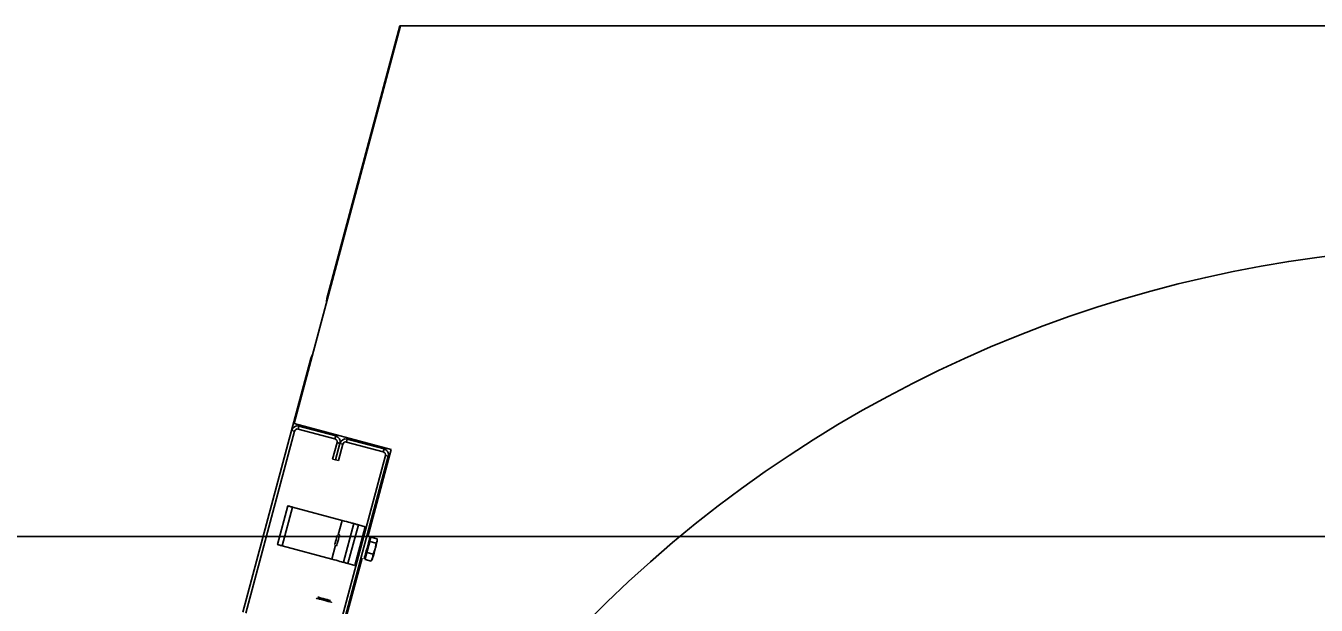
# Model space of a CAD drawing. Extents: x -264222 to -263592, y -1242345 to -1242048.
# Drawn here: x -263832.007 to -263831.395, y -1242240.84 to -1242240.565 of the extents above; entities that cross this region are included whole.
import ezdxf

# ---------------------------------------------------------------- set-up
doc = ezdxf.new("R2010")
doc.units = 0
doc.layers.add('HESCON_OSI_STAVBY_KFA', color=7, linetype='Continuous')
doc.layers.add('KFA_2D_SITUACIA_DSP', color=7, linetype='Continuous')

msp = doc.modelspace()

# ---------------------------------------------------------------- linework, layer by layer
at = {"layer": 'HESCON_OSI_STAVBY_KFA'}
msp.add_line((-263792.65279, -1242240.80724), (-263911.52279, -1242240.80724), dxfattribs=at)
at = {"layer": 'KFA_2D_SITUACIA_DSP'}
for p, q in [((-263831.87992, -1242240.75377), (-263831.82937, -1242240.56511)), ((-263831.82964, -1242240.56511), (-263831.86431, -1242240.69449)), ((-263831.82937, -1242240.56511), (-263831.82964, -1242240.56511)), ((-263831.31521, -1242240.56511), (-263831.82937, -1242240.56511)), ((-263831.86454, -1242240.69592), (-263831.86456, -1242240.69643)), ((-263831.86431, -1242240.69449), (-263831.86454, -1242240.69592)), ((-263831.87118, -1242240.72114), (-263831.87142, -1242240.72159)), ((-263831.87193, -1242240.72294), (-263831.88105, -1242240.75699)), ((-263831.87142, -1242240.72159), (-263831.87193, -1242240.72294)), ((-263831.88105, -1242240.75699), (-263831.90417, -1242240.84324)), ((-263831.87968, -1242240.75735), (-263831.90279, -1242240.84361)), ((-263831.87968, -1242240.75735), (-263831.88105, -1242240.75699)), ((-263831.83386, -1242240.76612), (-263831.87992, -1242240.75377)), ((-263831.87756, -1242240.75497), (-263831.87793, -1242240.75635)), ((-263831.8605, -1242240.76102), (-263831.87793, -1242240.75635)), ((-263831.86013, -1242240.75964), (-263831.87756, -1242240.75497)), ((-263831.86158, -1242240.77056), (-263831.85949, -1242240.76276)), ((-263831.8605, -1242240.76102), (-263831.86013, -1242240.75964)), ((-263831.85811, -1242240.76313), (-263831.8602, -1242240.77093)), ((-263831.8602, -1242240.77093), (-263831.85811, -1242240.76313)), ((-263831.85811, -1242240.76313), (-263831.85949, -1242240.76276)), ((-263831.85674, -1242240.7635), (-263831.85883, -1242240.7713)), ((-263831.85674, -1242240.7635), (-263831.85811, -1242240.76313)), ((-263831.85462, -1242240.76112), (-263831.85499, -1242240.76249)), ((-263831.83756, -1242240.76717), (-263831.85499, -1242240.76249)), ((-263831.83719, -1242240.76579), (-263831.85462, -1242240.76112)), ((-263831.85966, -1242240.85517), (-263831.83655, -1242240.76891)), ((-263831.85828, -1242240.85554), (-263831.83517, -1242240.76928)), ((-263831.84494, -1242240.80748), (-263831.83386, -1242240.76612)), ((-263831.83756, -1242240.76717), (-263831.83719, -1242240.76579)), ((-263831.83517, -1242240.76928), (-263831.83655, -1242240.76891)), ((-263831.8602, -1242240.77093), (-263831.86158, -1242240.77056)), ((-263831.85883, -1242240.7713), (-263831.8602, -1242240.77093)), ((-263831.8877, -1242240.81116), (-263831.88278, -1242240.79281)), ((-263831.8855, -1242240.81175), (-263831.88058, -1242240.7934)), ((-263831.88274, -1242240.79282), (-263831.88278, -1242240.79281)), ((-263831.88262, -1242240.79286), (-263831.88274, -1242240.79282)), ((-263831.88241, -1242240.79291), (-263831.88262, -1242240.79286)), ((-263831.88214, -1242240.79298), (-263831.88241, -1242240.79291)), ((-263831.88181, -1242240.79307), (-263831.88214, -1242240.79298)), ((-263831.88143, -1242240.79318), (-263831.88181, -1242240.79307)), ((-263831.88101, -1242240.79329), (-263831.88143, -1242240.79318)), ((-263831.88058, -1242240.7934), (-263831.88101, -1242240.79329)), ((-263831.85709, -1242240.7997), (-263831.88058, -1242240.7934)), ((-263831.85892, -1242240.80652), (-263831.85709, -1242240.7997)), ((-263831.85709, -1242240.7997), (-263831.85602, -1242240.79998)), ((-263831.85602, -1242240.79998), (-263831.85498, -1242240.80026)), ((-263831.85498, -1242240.80026), (-263831.85403, -1242240.80052)), ((-263831.85403, -1242240.80052), (-263831.8532, -1242240.80074)), ((-263831.8532, -1242240.80074), (-263831.85251, -1242240.80092)), ((-263831.85938, -1242240.80677), (-263831.85951, -1242240.80725)), ((-263831.85934, -1242240.80661), (-263831.85938, -1242240.80677)), ((-263831.8583, -1242240.80656), (-263831.85844, -1242240.80707)), ((-263831.85825, -1242240.80637), (-263831.8583, -1242240.80656)), ((-263831.85825, -1242240.80637), (-263831.85825, -1242240.80637)), ((-263831.8565, -1242240.81952), (-263831.85159, -1242240.80117)), ((-263831.8543, -1242240.82011), (-263831.84938, -1242240.80176)), ((-263831.85251, -1242240.80092), (-263831.852, -1242240.80106)), ((-263831.852, -1242240.80106), (-263831.85169, -1242240.80114)), ((-263831.85169, -1242240.80114), (-263831.85159, -1242240.80117)), ((-263831.85154, -1242240.80118), (-263831.85159, -1242240.80117)), ((-263831.85142, -1242240.80122), (-263831.85154, -1242240.80118)), ((-263831.85121, -1242240.80127), (-263831.85142, -1242240.80122)), ((-263831.85094, -1242240.80134), (-263831.85121, -1242240.80127)), ((-263831.84608, -1242240.80265), (-263831.851, -1242240.821)), ((-263831.85061, -1242240.80143), (-263831.85094, -1242240.80134)), ((-263831.85023, -1242240.80154), (-263831.85061, -1242240.80143)), ((-263831.84981, -1242240.80165), (-263831.85023, -1242240.80154)), ((-263831.84938, -1242240.80176), (-263831.84981, -1242240.80165)), ((-263831.84608, -1242240.80265), (-263831.84938, -1242240.80176)), ((-263831.8877, -1242240.81116), (-263831.88766, -1242240.81118)), ((-263831.88766, -1242240.81118), (-263831.88753, -1242240.81121)), ((-263831.88753, -1242240.81121), (-263831.88733, -1242240.81126)), ((-263831.88733, -1242240.81126), (-263831.88706, -1242240.81134)), ((-263831.88706, -1242240.81134), (-263831.88672, -1242240.81143)), ((-263831.88672, -1242240.81143), (-263831.88634, -1242240.81153)), ((-263831.88634, -1242240.81153), (-263831.88593, -1242240.81164)), ((-263831.88593, -1242240.81164), (-263831.8855, -1242240.81175)), ((-263831.86201, -1242240.81805), (-263831.8855, -1242240.81175)), ((-263831.86201, -1242240.81805), (-263831.86023, -1242240.81141)), ((-263831.86052, -1242240.81103), (-263831.86055, -1242240.81112)), ((-263831.8605, -1242240.81094), (-263831.86052, -1242240.81103)), ((-263831.86036, -1242240.81044), (-263831.8605, -1242240.81094)), ((-263831.86016, -1242240.8097), (-263831.86036, -1242240.81044)), ((-263831.85993, -1242240.80883), (-263831.86016, -1242240.8097)), ((-263831.8597, -1242240.80797), (-263831.85993, -1242240.80883)), ((-263831.85969, -1242240.81174), (-263831.85972, -1242240.81188)), ((-263831.85951, -1242240.80725), (-263831.8597, -1242240.80797)), ((-263831.85956, -1242240.81128), (-263831.85969, -1242240.81174)), ((-263831.85937, -1242240.81057), (-263831.85956, -1242240.81128)), ((-263831.85914, -1242240.80968), (-263831.85937, -1242240.81057)), ((-263831.85888, -1242240.80872), (-263831.85914, -1242240.80968)), ((-263831.85864, -1242240.80782), (-263831.85888, -1242240.80872)), ((-263831.85844, -1242240.80707), (-263831.85864, -1242240.80782)), ((-263831.84561, -1242240.81411), (-263831.84526, -1242240.8128)), ((-263831.84532, -1242240.81488), (-263831.84392, -1242240.80964)), ((-263831.84526, -1242240.8128), (-263831.84491, -1242240.8115)), ((-263831.84491, -1242240.8115), (-263831.84458, -1242240.81028)), ((-263831.84458, -1242240.81028), (-263831.8443, -1242240.80923)), ((-263831.8443, -1242240.80923), (-263831.84409, -1242240.80843)), ((-263831.84409, -1242240.80843), (-263831.84395, -1242240.80793)), ((-263831.84395, -1242240.80793), (-263831.84391, -1242240.80775)), ((-263831.84392, -1242240.80964), (-263831.8434, -1242240.80768)), ((-263831.84392, -1242240.80964), (-263831.84097, -1242240.81043)), ((-263831.8434, -1242240.80768), (-263831.84045, -1242240.80847)), ((-263831.84131, -1242240.81273), (-263831.84163, -1242240.81395)), ((-263831.84145, -1242240.81314), (-263831.84097, -1242240.81043)), ((-263831.841, -1242240.81159), (-263831.84131, -1242240.81273)), ((-263831.84074, -1242240.81062), (-263831.841, -1242240.81159)), ((-263831.84097, -1242240.81043), (-263831.84052, -1242240.80964)), ((-263831.84054, -1242240.80988), (-263831.84074, -1242240.81062)), ((-263831.84042, -1242240.80943), (-263831.84054, -1242240.80988)), ((-263831.84052, -1242240.80964), (-263831.84042, -1242240.80874)), ((-263831.84042, -1242240.80874), (-263831.84045, -1242240.80847)), ((-263831.84039, -1242240.8093), (-263831.84042, -1242240.80943)), ((-263831.96837, -1242241.26811), (-263831.84765, -1242240.81757)), ((-263831.86093, -1242240.81834), (-263831.86201, -1242240.81805)), ((-263831.8599, -1242240.81861), (-263831.86093, -1242240.81834)), ((-263831.85895, -1242240.81887), (-263831.8599, -1242240.81861)), ((-263831.85812, -1242240.81909), (-263831.85895, -1242240.81887)), ((-263831.85743, -1242240.81928), (-263831.85812, -1242240.81909)), ((-263831.84661, -1242240.81785), (-263831.84657, -1242240.81768)), ((-263831.84657, -1242240.81768), (-263831.84643, -1242240.81717)), ((-263831.84643, -1242240.81717), (-263831.84622, -1242240.81637)), ((-263831.84622, -1242240.81637), (-263831.84594, -1242240.81533)), ((-263831.84621, -1242240.81817), (-263831.84532, -1242240.81488)), ((-263831.84621, -1242240.81817), (-263831.84326, -1242240.81896)), ((-263831.84594, -1242240.81533), (-263831.84561, -1242240.81411)), ((-263831.84532, -1242240.81488), (-263831.84238, -1242240.81567)), ((-263831.84326, -1242240.81896), (-263831.84259, -1242240.8174)), ((-263831.84277, -1242240.81821), (-263831.84279, -1242240.81827)), ((-263831.84268, -1242240.81784), (-263831.84277, -1242240.81821)), ((-263831.8425, -1242240.81717), (-263831.84268, -1242240.81784)), ((-263831.84259, -1242240.8174), (-263831.84238, -1242240.81567)), ((-263831.84225, -1242240.81625), (-263831.8425, -1242240.81717)), ((-263831.84238, -1242240.81567), (-263831.84145, -1242240.81314)), ((-263831.84195, -1242240.81515), (-263831.84225, -1242240.81625)), ((-263831.84163, -1242240.81395), (-263831.84195, -1242240.81515)), ((-263831.85692, -1242240.81941), (-263831.85743, -1242240.81928)), ((-263831.85661, -1242240.8195), (-263831.85692, -1242240.81941)), ((-263831.8565, -1242240.81952), (-263831.85661, -1242240.8195)), ((-263831.8565, -1242240.81952), (-263831.85646, -1242240.81954)), ((-263831.85646, -1242240.81954), (-263831.85634, -1242240.81957)), ((-263831.85634, -1242240.81957), (-263831.85613, -1242240.81962)), ((-263831.85613, -1242240.81962), (-263831.85586, -1242240.8197)), ((-263831.85586, -1242240.8197), (-263831.85552, -1242240.81979)), ((-263831.85552, -1242240.81979), (-263831.85514, -1242240.81989)), ((-263831.85514, -1242240.81989), (-263831.85473, -1242240.82)), ((-263831.85473, -1242240.82), (-263831.8543, -1242240.82011)), ((-263831.851, -1242240.821), (-263831.8543, -1242240.82011)), ((-263831.86942, -1242240.83657), (-263831.86943, -1242240.83657)), ((-263831.86918, -1242240.83664), (-263831.86942, -1242240.83657)), ((-263831.86863, -1242240.83678), (-263831.86918, -1242240.83664)), ((-263831.86783, -1242240.837), (-263831.86863, -1242240.83678)), ((-263831.86856, -1242240.83606), (-263831.86855, -1242240.83607)), ((-263831.86855, -1242240.83607), (-263831.8683, -1242240.83613)), ((-263831.8683, -1242240.83613), (-263831.86776, -1242240.83628)), ((-263831.86684, -1242240.83726), (-263831.86783, -1242240.837)), ((-263831.86776, -1242240.83628), (-263831.86698, -1242240.83649)), ((-263831.86698, -1242240.83649), (-263831.86605, -1242240.83674)), ((-263831.86576, -1242240.83755), (-263831.86684, -1242240.83726)), ((-263831.86605, -1242240.83674), (-263831.86506, -1242240.837)), ((-263831.86468, -1242240.83784), (-263831.86576, -1242240.83755)), ((-263831.86506, -1242240.837), (-263831.86414, -1242240.83725)), ((-263831.86414, -1242240.83725), (-263831.86337, -1242240.83746)), ((-263831.86337, -1242240.83746), (-263831.86284, -1242240.8376)), ((-263831.86284, -1242240.8376), (-263831.8626, -1242240.83766)), ((-263831.86369, -1242240.83811), (-263831.86468, -1242240.83784)), ((-263831.86289, -1242240.83832), (-263831.86369, -1242240.83811)), ((-263831.86234, -1242240.83847), (-263831.86289, -1242240.83832)), ((-263831.8626, -1242240.83766), (-263831.86259, -1242240.83766)), ((-263831.8621, -1242240.83853), (-263831.86234, -1242240.83847)), ((-263831.86209, -1242240.83854), (-263831.8621, -1242240.83853))]:
    msp.add_line(p, q, dxfattribs=at)
for centre, radius, start, end in [((-263831.31474, -1242241.26811), 0.5985, 54.56502, 305.43498), ((-263831.8783, -1242240.75772), 0.00285, 75, 164.99999), ((-263831.8783, -1242240.75772), 0.00143, 75, 164.99999), ((-263831.86087, -1242240.7624), 0.00143, 344.99999, 75), ((-263831.86087, -1242240.7624), 0.00285, 344.99999, 75), ((-263831.85536, -1242240.76387), 0.00285, 75, 164.99999), ((-263831.85536, -1242240.76387), 0.00143, 75, 164.99999), ((-263831.83793, -1242240.76854), 0.00143, 344.99999, 75), ((-263831.83793, -1242240.76854), 0.00285, 344.99999, 75), ((-263831.84383, -1242240.80931), 0.000475, 75, 164.99999), ((-263831.84577, -1242240.81654), 0.000475, 164.99999, 255)]:
    msp.add_arc(centre, radius, start, end, dxfattribs=at)

doc.saveas('drawing.dxf')
